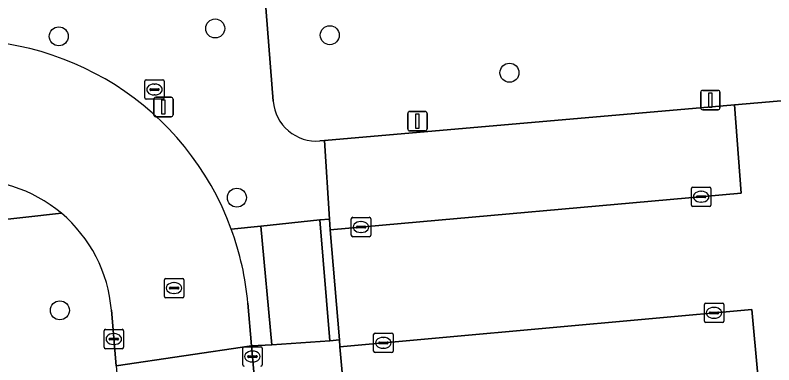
# Model space of a CAD drawing. Extents: x 162989 to 165008, y 383432 to 384338.
# Drawn here: x 164254.78 to 164293.83, y 383921.02 to 383939.02 of the extents above; entities that cross this region are included whole.
import ezdxf

# ---------------------------------------------------------------- set-up
doc = ezdxf.new("R2010")
doc.units = 0
for name, color, linetype in [('IMGEO_Boom', 7, 'Continuous'), ('IMGEO_Groenvoorziening', 7, 'Continuous'), ('IMGEO_Kolk', 7, 'Continuous'), ('IMGEO_Lichtmast', 7, 'Continuous'), ('IMGEO_Parkeervlak_open', 7, 'Continuous'), ('IMGEO_Rijbaan_lokaal_open', 7, 'Continuous'), ('IMGEO_Rioolput', 7, 'Continuous'), ('IMGEO_Voetpad_open', 7, 'Continuous')]:
    doc.layers.add(name, color=color, linetype=linetype)

msp = doc.modelspace()

# ---------------------------------------------------------------- linework, layer by layer
at = {"layer": 'IMGEO_Boom'}
for centre in [(164265.074, 383938.339), (164257.024, 383937.934), (164270.971, 383937.993), (164280.22, 383936.061), (164266.19, 383929.627), (164257.081, 383923.823)]:
    msp.add_circle(centre, 0.489, dxfattribs=at)
at = {"layer": 'IMGEO_Groenvoorziening'}
for points in [[(164270.465, 383932.549), (164270.701, 383932.569), (164291.809, 383934.402), (164297.99, 383934.938), (164305.139, 383935.555), (164305.355, 383933.14), (164305.627, 383930.087), (164305.899, 383927.033), (164306.163, 383924.072), (164312.069, 383924.637), (164310.744, 383939.756), (164310.616, 383942.636), (164309.846, 383951.777)], [(164275.044, 383944.837), (164273.06, 383946.127), (164271.099, 383943.592), (164267.551, 383941.193), (164268.06, 383934.587)]]:
    msp.add_lwpolyline(points, dxfattribs=at)
msp.add_arc((164270.279, 383934.768), 2.227, 184.6623, 274.7817, dxfattribs=at)
at = {"layer": 'IMGEO_Kolk'}
for p, q in [((164289.585, 383929.248), (164289.585, 383930.1)), ((164289.66, 383930.174), (164290.512, 383930.174)), ((164290.073, 383929.954), (164290.098, 383929.954)), ((164290.586, 383930.1), (164290.586, 383929.248)), ((164289.844, 383929.668), (164289.844, 383929.68)), ((164290.282, 383929.631), (164289.884, 383929.631)), ((164289.887, 383929.717), (164290.285, 383929.717)), ((164290.328, 383929.68), (164290.328, 383929.668)), ((164290.512, 383929.174), (164289.66, 383929.174)), ((164290.096, 383929.394), (164290.071, 383929.394)), ((164272.08, 383927.687), (164272.08, 383928.539)), ((164272.155, 383928.613), (164273.007, 383928.613)), ((164272.568, 383928.393), (164272.593, 383928.393)), ((164273.081, 383928.539), (164273.081, 383927.687)), ((164272.339, 383928.107), (164272.339, 383928.119)), ((164272.777, 383928.07), (164272.379, 383928.07)), ((164272.382, 383928.156), (164272.78, 383928.156)), ((164272.823, 383928.119), (164272.823, 383928.107)), ((164273.007, 383927.613), (164272.155, 383927.613)), ((164272.591, 383927.833), (164272.566, 383927.833)), ((164290.249, 383923.268), (164290.249, 383924.12)), ((164290.324, 383924.194), (164291.176, 383924.194)), ((164290.737, 383923.974), (164290.762, 383923.974)), ((164291.25, 383924.12), (164291.25, 383923.268)), ((164290.508, 383923.688), (164290.508, 383923.7)), ((164290.946, 383923.651), (164290.548, 383923.651)), ((164290.551, 383923.737), (164290.949, 383923.737)), ((164290.992, 383923.7), (164290.992, 383923.688)), ((164291.176, 383923.194), (164290.324, 383923.194)), ((164290.76, 383923.414), (164290.735, 383923.414)), ((164259.431, 383922.845), (164260.283, 383922.845)), ((164259.356, 383921.919), (164259.356, 383922.771)), ((164259.844, 383922.625), (164259.869, 383922.625)), ((164260.357, 383922.771), (164260.357, 383921.919)), ((164273.23, 383921.723), (164273.23, 383922.575)), ((164273.305, 383922.649), (164274.157, 383922.649)), ((164273.718, 383922.429), (164273.743, 383922.429)), ((164274.231, 383922.575), (164274.231, 383921.723)), ((164259.615, 383922.339), (164259.615, 383922.351)), ((164260.053, 383922.302), (164259.655, 383922.302)), ((164259.658, 383922.388), (164260.056, 383922.388)), ((164259.867, 383922.065), (164259.842, 383922.065)), ((164260.099, 383922.351), (164260.099, 383922.339)), ((164273.489, 383922.143), (164273.489, 383922.155)), ((164273.927, 383922.106), (164273.529, 383922.106)), ((164273.532, 383922.192), (164273.93, 383922.192)), ((164273.973, 383922.155), (164273.973, 383922.143)), ((164260.283, 383921.845), (164259.431, 383921.845)), ((164266.49, 383921.017), (164266.49, 383921.869)), ((164266.565, 383921.943), (164267.417, 383921.943)), ((164266.978, 383921.723), (164267.003, 383921.723)), ((164267.491, 383921.869), (164267.491, 383921.017)), ((164274.157, 383921.649), (164273.305, 383921.649)), ((164273.741, 383921.869), (164273.716, 383921.869)), ((164266.749, 383921.437), (164266.749, 383921.449)), ((164267.187, 383921.4), (164266.789, 383921.4)), ((164266.792, 383921.486), (164267.19, 383921.486)), ((164267.233, 383921.449), (164267.233, 383921.437)), ((164267.001, 383921.163), (164266.976, 383921.163))]:
    msp.add_line(p, q, dxfattribs=at)
for points in [[(164289.585, 383929.248), (164289.585, 383930.1)], [(164289.66, 383930.174), (164290.512, 383930.174)], [(164290.586, 383930.1), (164290.586, 383929.248)], [(164290.512, 383929.174), (164289.66, 383929.174)], [(164272.08, 383927.687), (164272.08, 383928.539)], [(164272.155, 383928.613), (164273.007, 383928.613)], [(164273.081, 383928.539), (164273.081, 383927.687)], [(164273.007, 383927.613), (164272.155, 383927.613)], [(164290.249, 383923.268), (164290.249, 383924.12)], [(164290.324, 383924.194), (164291.176, 383924.194)], [(164291.25, 383924.12), (164291.25, 383923.268)], [(164291.176, 383923.194), (164290.324, 383923.194)], [(164259.431, 383922.845), (164260.283, 383922.845)], [(164259.356, 383921.919), (164259.356, 383922.771)], [(164260.357, 383922.771), (164260.357, 383921.919)], [(164273.23, 383921.723), (164273.23, 383922.575)], [(164273.305, 383922.649), (164274.157, 383922.649)], [(164274.231, 383922.575), (164274.231, 383921.723)], [(164260.283, 383921.845), (164259.431, 383921.845)], [(164266.49, 383921.017), (164266.49, 383921.869)], [(164266.565, 383921.943), (164267.417, 383921.943)], [(164267.491, 383921.869), (164267.491, 383921.017)], [(164274.157, 383921.649), (164273.305, 383921.649)]]:
    msp.add_lwpolyline(points, dxfattribs=at)
for centre, radius, start, end in [((164289.662, 383930.098), 0.0765, 91.552, 178.448), ((164289.662, 383930.098), 0.0765, 91.552, 178.448), ((164290.51, 383930.098), 0.0765, 1.552, 88.448), ((164290.51, 383930.098), 0.0765, 1.552, 88.448), ((164289.884, 383929.677), 0.0403, 85.8775, 175.7526), ((164289.881, 383929.667), 0.0366, 178.938, 274.7102), ((164290.285, 383929.674), 0.043, 264.8664, 352.4533), ((164290.289, 383929.679), 0.0386, 1.7309, 96.639), ((164289.662, 383929.25), 0.0765, 181.552, 268.448), ((164289.662, 383929.25), 0.0765, 181.552, 268.448), ((164290.51, 383929.25), 0.0765, 271.552, 358.448), ((164290.51, 383929.25), 0.0765, 271.552, 358.448), ((164272.157, 383928.537), 0.0765, 91.552, 178.448), ((164272.157, 383928.537), 0.0765, 91.552, 178.448), ((164273.005, 383928.537), 0.0765, 1.552, 88.448), ((164273.005, 383928.537), 0.0765, 1.552, 88.448), ((164272.379, 383928.116), 0.0403, 85.8775, 175.7526), ((164272.376, 383928.106), 0.0366, 178.938, 274.7102), ((164272.78, 383928.113), 0.043, 264.8664, 352.4533), ((164272.784, 383928.118), 0.0386, 1.7309, 96.639), ((164272.157, 383927.689), 0.0765, 181.552, 268.448), ((164272.157, 383927.689), 0.0765, 181.552, 268.448), ((164273.005, 383927.689), 0.0765, 271.552, 358.448), ((164273.005, 383927.689), 0.0765, 271.552, 358.448), ((164290.326, 383924.118), 0.0765, 91.552, 178.448), ((164290.326, 383924.118), 0.0765, 91.552, 178.448), ((164291.174, 383924.118), 0.0765, 1.552, 88.448), ((164291.174, 383924.118), 0.0765, 1.552, 88.448), ((164290.548, 383923.697), 0.0403, 85.8775, 175.7526), ((164290.545, 383923.687), 0.0366, 178.938, 274.7102), ((164290.949, 383923.694), 0.043, 264.8664, 352.4533), ((164290.953, 383923.699), 0.0386, 1.7309, 96.639), ((164290.326, 383923.27), 0.0765, 181.552, 268.448), ((164290.326, 383923.27), 0.0765, 181.552, 268.448), ((164291.174, 383923.27), 0.0765, 271.552, 358.448), ((164291.174, 383923.27), 0.0765, 271.552, 358.448), ((164259.433, 383922.769), 0.0765, 91.552, 178.448), ((164259.433, 383922.769), 0.0765, 91.552, 178.448), ((164260.281, 383922.769), 0.0765, 1.552, 88.448), ((164260.281, 383922.769), 0.0765, 1.552, 88.448), ((164273.307, 383922.573), 0.0765, 91.552, 178.448), ((164273.307, 383922.573), 0.0765, 91.552, 178.448), ((164274.155, 383922.573), 0.0765, 1.552, 88.448), ((164274.155, 383922.573), 0.0765, 1.552, 88.448), ((164259.655, 383922.348), 0.0403, 85.8775, 175.7526), ((164259.652, 383922.338), 0.0366, 178.938, 274.7102), ((164260.056, 383922.345), 0.043, 264.8664, 352.4533), ((164260.06, 383922.35), 0.0386, 1.7309, 96.639), ((164273.529, 383922.152), 0.0403, 85.8775, 175.7526), ((164273.526, 383922.142), 0.0366, 178.938, 274.7102), ((164273.93, 383922.149), 0.043, 264.8664, 352.4533), ((164273.934, 383922.154), 0.0386, 1.7309, 96.639), ((164259.433, 383921.921), 0.0765, 181.552, 268.448), ((164259.433, 383921.921), 0.0765, 181.552, 268.448), ((164260.281, 383921.921), 0.0765, 271.552, 358.448), ((164260.281, 383921.921), 0.0765, 271.552, 358.448), ((164266.567, 383921.867), 0.0765, 91.552, 178.448), ((164266.567, 383921.867), 0.0765, 91.552, 178.448), ((164267.415, 383921.867), 0.0765, 1.552, 88.448), ((164267.415, 383921.867), 0.0765, 1.552, 88.448), ((164273.307, 383921.725), 0.0765, 181.552, 268.448), ((164273.307, 383921.725), 0.0765, 181.552, 268.448), ((164274.155, 383921.725), 0.0765, 271.552, 358.448), ((164274.155, 383921.725), 0.0765, 271.552, 358.448), ((164266.789, 383921.446), 0.0403, 85.8775, 175.7526), ((164266.786, 383921.436), 0.0366, 178.938, 274.7102), ((164267.19, 383921.443), 0.043, 264.8664, 352.4533), ((164267.194, 383921.448), 0.0386, 1.7309, 96.639), ((164266.567, 383921.019), 0.0765, 181.552, 268.448), ((164266.567, 383921.019), 0.0765, 181.552, 268.448), ((164267.415, 383921.019), 0.0765, 271.552, 358.448), ((164267.415, 383921.019), 0.0765, 271.552, 358.448)]:
    msp.add_arc(centre, radius, start, end, dxfattribs=at)
for centre, major_axis, ratio, start_param, end_param in [((164290.072, 383929.674), (-0.387, 0.002), 0.722429, 4.712389, 7.853982), ((164290.097, 383929.674), (-0.39, 0.002), 0.717154, 1.570796, 4.712389), ((164272.567, 383928.113), (-0.387, 0.002), 0.722429, 4.712389, 7.853982), ((164272.592, 383928.113), (-0.39, 0.002), 0.717154, 1.570796, 4.712389), ((164290.736, 383923.694), (-0.387, 0.002), 0.722429, 4.712389, 7.853982), ((164290.761, 383923.694), (-0.39, 0.002), 0.717154, 1.570796, 4.712389), ((164259.843, 383922.345), (-0.387, 0.002), 0.722429, 4.712389, 7.853982), ((164259.868, 383922.345), (-0.39, 0.002), 0.717154, 1.570796, 4.712389), ((164273.717, 383922.149), (-0.387, 0.002), 0.722429, 4.712389, 7.853982), ((164273.742, 383922.149), (-0.39, 0.002), 0.717154, 1.570796, 4.712389), ((164266.977, 383921.443), (-0.387, 0.002), 0.722429, 4.712389, 7.853982), ((164267.002, 383921.443), (-0.39, 0.002), 0.717154, 1.570796, 4.712389)]:
    msp.add_ellipse(centre, major_axis=major_axis, ratio=ratio, start_param=start_param, end_param=end_param, dxfattribs=at)
at = {"layer": 'IMGEO_Lichtmast'}
for p, q in [((164290.064, 383934.252), (164290.064, 383935.052)), ((164290.064, 383935.052), (164290.064, 383934.252)), ((164290.164, 383935.152), (164290.954, 383935.152)), ((164290.954, 383935.152), (164290.164, 383935.152)), ((164291.054, 383935.052), (164291.054, 383934.252)), ((164291.054, 383934.252), (164291.054, 383935.052)), ((164261.914, 383933.896), (164261.914, 383934.696)), ((164261.914, 383934.696), (164261.914, 383933.896)), ((164262.014, 383934.796), (164262.804, 383934.796)), ((164262.804, 383934.796), (164262.014, 383934.796)), ((164262.904, 383934.696), (164262.904, 383933.896)), ((164262.904, 383933.896), (164262.904, 383934.696)), ((164290.954, 383934.152), (164290.164, 383934.152)), ((164290.164, 383934.152), (164290.954, 383934.152)), ((164262.804, 383933.796), (164262.014, 383933.796)), ((164262.014, 383933.796), (164262.804, 383933.796)), ((164274.988, 383933.166), (164274.988, 383933.966)), ((164274.988, 383933.966), (164274.988, 383933.166)), ((164275.088, 383934.066), (164275.878, 383934.066)), ((164275.878, 383934.066), (164275.088, 383934.066)), ((164275.978, 383933.966), (164275.978, 383933.166)), ((164275.978, 383933.166), (164275.978, 383933.966)), ((164275.878, 383933.066), (164275.088, 383933.066)), ((164275.088, 383933.066), (164275.878, 383933.066))]:
    msp.add_line(p, q, dxfattribs=at)
for points in [[(164290.484, 383935.027), (164290.634, 383935.027), (164290.634, 383934.277), (164290.484, 383934.277), (164290.484, 383935.027)], [(164262.334, 383934.671), (164262.484, 383934.671), (164262.484, 383933.921), (164262.334, 383933.921), (164262.334, 383934.671)], [(164275.408, 383933.941), (164275.558, 383933.941), (164275.558, 383933.191), (164275.408, 383933.191), (164275.408, 383933.941)]]:
    msp.add_lwpolyline(points, dxfattribs=at)
for centre, start, end in [((164290.164, 383935.052), 90, 180), ((164290.164, 383935.052), 90, 180), ((164290.954, 383935.052), 0, 90), ((164290.954, 383935.052), 360, 90), ((164262.014, 383934.696), 90, 180), ((164262.014, 383934.696), 90, 180), ((164262.804, 383934.696), 0, 90), ((164262.804, 383934.696), 360, 90), ((164290.164, 383934.252), 180, 270), ((164290.164, 383934.252), 180, 270), ((164290.954, 383934.252), 270, 0), ((164290.954, 383934.252), 270, 0), ((164262.014, 383933.896), 180, 270), ((164262.014, 383933.896), 180, 270), ((164262.804, 383933.896), 270, 0), ((164262.804, 383933.896), 270, 0), ((164275.088, 383933.966), 90, 180), ((164275.088, 383933.966), 90, 180), ((164275.878, 383933.966), 0, 90), ((164275.878, 383933.966), 360, 90), ((164275.088, 383933.166), 180, 270), ((164275.088, 383933.166), 180, 270), ((164275.878, 383933.166), 270, 0), ((164275.878, 383933.166), 270, 0)]:
    msp.add_arc(centre, 0.1, start, end, dxfattribs=at)
at = {"layer": 'IMGEO_Parkeervlak_open'}
for points in [[(164270.963, 383928.515), (164270.998, 383927.971), (164292.149, 383929.857), (164291.809, 383934.402), (164270.701, 383932.569)], [(164272.376, 383912.15), (164272.412, 383911.746), (164293.614, 383913.721), (164292.698, 383923.873), (164271.497, 383921.948)]]:
    msp.add_lwpolyline(points, close=True, dxfattribs=at)
at = {"layer": 'IMGEO_Rijbaan_lokaal_open'}
for points in [[(164299.711, 383914.215), (164299.457, 383917.27), (164299.203, 383920.325), (164298.95, 383923.38), (164298.696, 383926.435), (164298.443, 383929.49), (164298.189, 383932.546), (164297.99, 383934.938), (164291.809, 383934.402), (164292.149, 383929.857), (164270.998, 383927.971), (164271.468, 383922.299), (164271.497, 383921.948), (164292.698, 383923.873), (164293.614, 383913.721), (164272.412, 383911.746), (164272.994, 383905.242), (164273.804, 383905.326), (164275.685, 383905.52), (164283.235, 383906.366), (164291.18, 383907.122)], [(164259.734, 383923.834), (164259.981, 383920.957), (164266.948, 383921.995), (164266.753, 383924.186)], [(164268.453, 383905.075), (164267.865, 383911.685), (164266.948, 383921.995), (164259.981, 383920.957), (164264.293, 383871.705), (164264.997, 383864.198)]]:
    msp.add_lwpolyline(points, dxfattribs=at)
for centre, radius, start, end in [((164251.986, 383922.911), 14.822, 20.1012, 95.1589), ((164252.444, 383923.229), 7.315, 49.8629, 94.9784), ((164252.444, 383923.228), 7.315, 4.7492, 49.8692), ((164252.045, 383922.924), 14.762, 4.9053, 20.1333)]:
    msp.add_arc(centre, radius, start, end, dxfattribs=at)
at = {"layer": 'IMGEO_Rioolput'}
for p, q in [((164261.524, 383935.695), (164262.376, 383935.695)), ((164261.449, 383934.769), (164261.449, 383935.621)), ((164261.937, 383935.475), (164261.962, 383935.475)), ((164262.45, 383935.621), (164262.45, 383934.769)), ((164261.708, 383935.189), (164261.708, 383935.201)), ((164262.146, 383935.152), (164261.748, 383935.152)), ((164261.751, 383935.238), (164262.149, 383935.238)), ((164261.96, 383934.915), (164261.935, 383934.915)), ((164262.192, 383935.201), (164262.192, 383935.189)), ((164262.376, 383934.695), (164261.524, 383934.695)), ((164262.457, 383924.544), (164262.457, 383925.396)), ((164262.532, 383925.47), (164263.384, 383925.47)), ((164262.945, 383925.25), (164262.97, 383925.25)), ((164263.458, 383925.396), (164263.458, 383924.544)), ((164262.716, 383924.964), (164262.716, 383924.976)), ((164263.154, 383924.927), (164262.756, 383924.927)), ((164262.759, 383925.013), (164263.157, 383925.013)), ((164263.2, 383924.976), (164263.2, 383924.964)), ((164263.384, 383924.47), (164262.532, 383924.47)), ((164262.968, 383924.69), (164262.943, 383924.69))]:
    msp.add_line(p, q, dxfattribs=at)
for points in [[(164261.524, 383935.695), (164262.376, 383935.695)], [(164261.449, 383934.769), (164261.449, 383935.621)], [(164262.45, 383935.621), (164262.45, 383934.769)], [(164262.376, 383934.695), (164261.524, 383934.695)], [(164262.457, 383924.544), (164262.457, 383925.396)], [(164262.532, 383925.47), (164263.384, 383925.47)], [(164263.458, 383925.396), (164263.458, 383924.544)], [(164263.384, 383924.47), (164262.532, 383924.47)]]:
    msp.add_lwpolyline(points, dxfattribs=at)
for centre, radius, start, end in [((164261.526, 383935.619), 0.0765, 91.552, 178.448), ((164261.526, 383935.619), 0.0765, 91.552, 178.448), ((164262.374, 383935.619), 0.0765, 1.552, 88.448), ((164262.374, 383935.619), 0.0765, 1.552, 88.448), ((164261.748, 383935.198), 0.0403, 85.8775, 175.7526), ((164261.745, 383935.188), 0.0366, 178.938, 274.7102), ((164262.149, 383935.195), 0.043, 264.8664, 352.4533), ((164262.153, 383935.2), 0.0386, 1.7309, 96.639), ((164261.526, 383934.771), 0.0765, 181.552, 268.448), ((164261.526, 383934.771), 0.0765, 181.552, 268.448), ((164262.374, 383934.771), 0.0765, 271.552, 358.448), ((164262.374, 383934.771), 0.0765, 271.552, 358.448), ((164262.534, 383925.394), 0.0765, 91.552, 178.448), ((164262.534, 383925.394), 0.0765, 91.552, 178.448), ((164263.382, 383925.394), 0.0765, 1.552, 88.448), ((164263.382, 383925.394), 0.0765, 1.552, 88.448), ((164262.756, 383924.973), 0.0403, 85.8775, 175.7526), ((164262.753, 383924.963), 0.0366, 178.938, 274.7102), ((164263.157, 383924.97), 0.043, 264.8664, 352.4533), ((164263.161, 383924.975), 0.0386, 1.7309, 96.639), ((164262.534, 383924.546), 0.0765, 181.552, 268.448), ((164262.534, 383924.546), 0.0765, 181.552, 268.448), ((164263.382, 383924.546), 0.0765, 271.552, 358.448), ((164263.382, 383924.546), 0.0765, 271.552, 358.448)]:
    msp.add_arc(centre, radius, start, end, dxfattribs=at)
for centre, major_axis, ratio, start_param, end_param in [((164261.936, 383935.195), (-0.387, 0.002), 0.722429, 4.712389, 7.853982), ((164261.961, 383935.195), (-0.39, 0.002), 0.717154, 1.570796, 4.712389), ((164262.944, 383924.97), (-0.387, 0.002), 0.722429, 4.712389, 7.853982), ((164262.969, 383924.97), (-0.39, 0.002), 0.717154, 1.570796, 4.712389)]:
    msp.add_ellipse(centre, major_axis=major_axis, ratio=ratio, start_param=start_param, end_param=end_param, dxfattribs=at)
at = {"layer": 'IMGEO_Voetpad_open'}
for points in [[(164268.06, 383934.587), (164267.551, 383941.193), (164267.296, 383943.592), (164260.052, 383943.038), (164255.591, 383942.692), (164255.754, 383940.574), (164253.29, 383940.358)], [(164265.905, 383928.005), (164267.428, 383928.155), (164270.465, 383928.476), (164270.963, 383928.515), (164270.701, 383932.569), (164270.465, 383932.549)], [(164215.141, 383925.019), (164218.074, 383925.273), (164221.006, 383925.528), (164223.939, 383925.783), (164226.871, 383926.037), (164229.804, 383926.292), (164232.736, 383926.547), (164235.669, 383926.802), (164238.601, 383927.056), (164241.534, 383927.311), (164243.79, 383927.457), (164249.181, 383927.933), (164257.159, 383928.821)], [(164257.159, 383928.821), (164249.181, 383927.933)], [(164266.753, 383924.186), (164266.948, 383921.995), (164267.995, 383922.047), (164267.428, 383928.155), (164265.905, 383928.005)], [(164259.981, 383920.957), (164259.734, 383923.834)]]:
    msp.add_lwpolyline(points, dxfattribs=at)
for points in [[(164270.465, 383928.476), (164267.428, 383928.155), (164267.995, 383922.047), (164270.97, 383922.26)], [(164270.963, 383928.515), (164270.465, 383928.476), (164270.97, 383922.26), (164271.468, 383922.299), (164270.998, 383927.971)], [(164271.497, 383921.948), (164271.468, 383922.299), (164270.97, 383922.26), (164267.995, 383922.047), (164266.948, 383921.995), (164267.865, 383911.685), (164268.331, 383911.724), (164271.345, 383912.058), (164272.376, 383912.15)]]:
    msp.add_lwpolyline(points, close=True, dxfattribs=at)
for centre, radius, start, end in [((164251.986, 383922.911), 14.822, 20.1012, 95.1589), ((164270.279, 383934.768), 2.227, 184.6623, 274.7817), ((164252.444, 383923.229), 7.315, 49.8629, 94.9784), ((164252.444, 383923.228), 7.315, 4.7492, 49.8692), ((164252.045, 383922.924), 14.762, 4.9053, 20.1333)]:
    msp.add_arc(centre, radius, start, end, dxfattribs=at)

doc.saveas('drawing.dxf')
